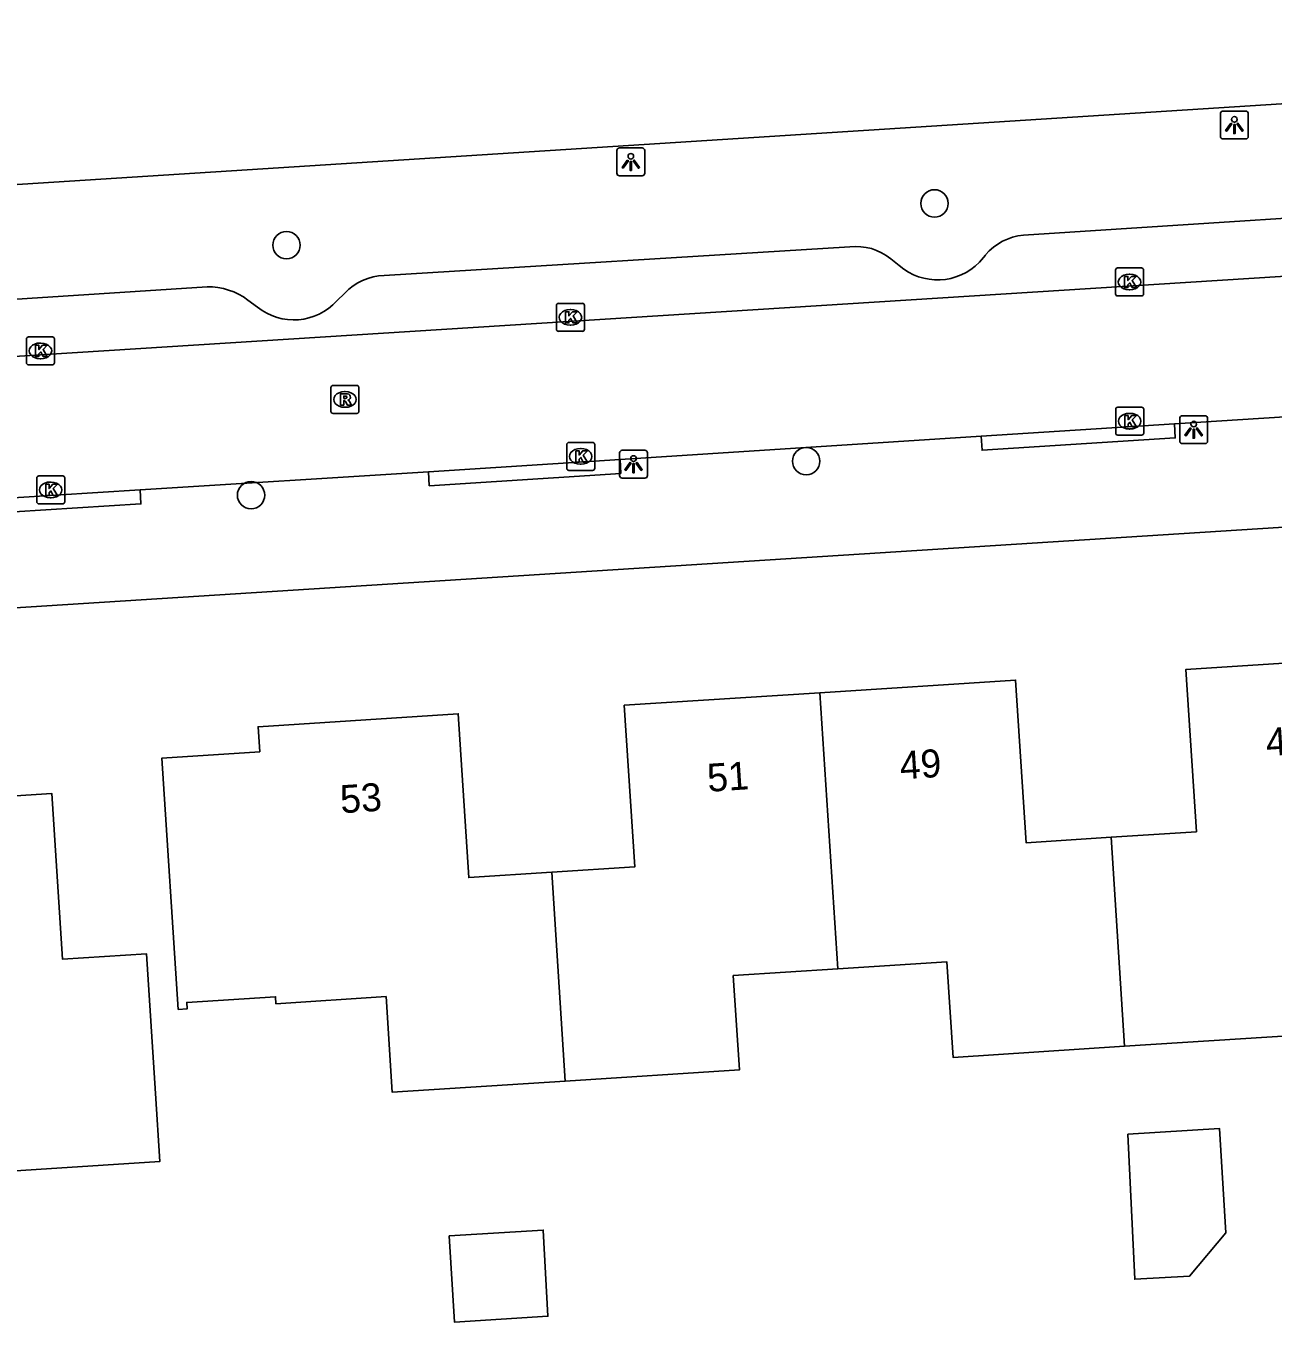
# Model space of a CAD drawing. Extents: x 159689 to 160786, y 387323 to 388339.
# Drawn here: x 160310.03 to 160354.58, y 388271.63 to 388317.94 of the extents above; entities that cross this region are included whole.
import ezdxf

# ---------------------------------------------------------------- set-up
doc = ezdxf.new("R2010")
doc.units = 0
for name, color, linetype in [('IMGEO_Boom', 7, 'Continuous'), ('IMGEO_Kolk', 7, 'Continuous'), ('IMGEO_Lichtpunt', 7, 'Continuous'), ('IMGEO_Pand', 7, 'Continuous'), ('IMGEO_Pand_nummerreeks', 7, 'Continuous'), ('IMGEO_Parkeervlak_open', 7, 'Continuous'), ('IMGEO_Rijbaan_lokaal_open', 7, 'Continuous'), ('IMGEO_Rijbaan_regionaal_gesloten', 7, 'Continuous'), ('IMGEO_Rioolput', 7, 'Continuous'), ('IMGEO_Voetpad_open', 7, 'Continuous')]:
    doc.layers.add(name, color=color, linetype=linetype)

msp = doc.modelspace()

# ---------------------------------------------------------------- linework, layer by layer
at = {"layer": 'IMGEO_Boom'}
for centre in [(160342.491, 388311.598), (160319.345, 388310.103), (160337.909, 388302.389), (160318.076, 388301.171)]:
    msp.add_circle(centre, 0.489, dxfattribs=at)
at = {"layer": 'IMGEO_Kolk'}
for p, q in [((160348.956, 388308.364), (160348.956, 388309.216)), ((160349.031, 388309.29), (160349.883, 388309.29)), ((160349.444, 388309.07), (160349.469, 388309.07)), ((160349.957, 388309.216), (160349.957, 388308.364)), ((160349.467, 388308.51), (160349.442, 388308.51)), ((160329.06, 388308.027), (160329.912, 388308.027)), ((160349.883, 388308.29), (160349.031, 388308.29)), ((160328.985, 388307.101), (160328.985, 388307.953)), ((160329.473, 388307.807), (160329.498, 388307.807)), ((160329.986, 388307.953), (160329.986, 388307.101)), ((160329.496, 388307.247), (160329.471, 388307.247)), ((160310.053, 388305.902), (160310.053, 388306.754)), ((160310.128, 388306.828), (160310.98, 388306.828)), ((160311.054, 388306.754), (160311.054, 388305.902)), ((160329.912, 388307.027), (160329.06, 388307.027)), ((160310.541, 388306.608), (160310.566, 388306.608)), ((160310.98, 388305.828), (160310.128, 388305.828)), ((160310.564, 388306.048), (160310.539, 388306.048)), ((160349.038, 388304.317), (160349.89, 388304.317)), ((160348.963, 388303.391), (160348.963, 388304.243)), ((160349.451, 388304.097), (160349.476, 388304.097)), ((160349.964, 388304.243), (160349.964, 388303.391)), ((160349.474, 388303.537), (160349.449, 388303.537)), ((160329.352, 388302.132), (160329.352, 388302.984)), ((160329.427, 388303.058), (160330.279, 388303.058)), ((160330.353, 388302.984), (160330.353, 388302.132)), ((160349.89, 388303.317), (160349.038, 388303.317)), ((160329.84, 388302.838), (160329.865, 388302.838)), ((160330.279, 388302.058), (160329.427, 388302.058)), ((160329.863, 388302.278), (160329.838, 388302.278)), ((160310.42, 388300.936), (160310.42, 388301.788)), ((160310.495, 388301.862), (160311.347, 388301.862)), ((160310.908, 388301.642), (160310.933, 388301.642)), ((160311.421, 388301.788), (160311.421, 388300.936)), ((160310.931, 388301.082), (160310.906, 388301.082)), ((160311.347, 388300.862), (160310.495, 388300.862))]:
    msp.add_line(p, q, dxfattribs=at)
for points in [[(160348.956, 388308.364), (160348.956, 388309.216)], [(160349.031, 388309.29), (160349.883, 388309.29)], [(160349.277, 388308.99), (160349.4, 388308.99), (160349.4, 388308.839), (160349.53, 388308.99), (160349.694, 388308.99), (160349.548, 388308.839), (160349.701, 388308.59), (160349.549, 388308.59), (160349.464, 388308.754), (160349.4, 388308.687), (160349.4, 388308.59), (160349.277, 388308.59), (160349.277, 388308.99)], [(160349.957, 388309.216), (160349.957, 388308.364)], [(160329.06, 388308.027), (160329.912, 388308.027)], [(160349.883, 388308.29), (160349.031, 388308.29)], [(160328.985, 388307.101), (160328.985, 388307.953)], [(160329.306, 388307.727), (160329.429, 388307.727), (160329.429, 388307.576), (160329.559, 388307.727), (160329.723, 388307.727), (160329.577, 388307.576), (160329.73, 388307.327), (160329.578, 388307.327), (160329.493, 388307.491), (160329.429, 388307.424), (160329.429, 388307.327), (160329.306, 388307.327), (160329.306, 388307.727)], [(160329.986, 388307.953), (160329.986, 388307.101)], [(160310.053, 388305.902), (160310.053, 388306.754)], [(160310.128, 388306.828), (160310.98, 388306.828)], [(160311.054, 388306.754), (160311.054, 388305.902)], [(160329.912, 388307.027), (160329.06, 388307.027)], [(160310.374, 388306.528), (160310.497, 388306.528), (160310.497, 388306.377), (160310.627, 388306.528), (160310.791, 388306.528), (160310.645, 388306.377), (160310.798, 388306.128), (160310.646, 388306.128), (160310.561, 388306.292), (160310.497, 388306.225), (160310.497, 388306.128), (160310.374, 388306.128), (160310.374, 388306.528)], [(160310.98, 388305.828), (160310.128, 388305.828)], [(160349.038, 388304.317), (160349.89, 388304.317)], [(160348.963, 388303.391), (160348.963, 388304.243)], [(160349.284, 388304.017), (160349.407, 388304.017), (160349.407, 388303.866), (160349.537, 388304.017), (160349.701, 388304.017), (160349.555, 388303.866), (160349.708, 388303.617), (160349.556, 388303.617), (160349.471, 388303.781), (160349.407, 388303.714), (160349.407, 388303.617), (160349.284, 388303.617), (160349.284, 388304.017)], [(160349.964, 388304.243), (160349.964, 388303.391)], [(160329.352, 388302.132), (160329.352, 388302.984)], [(160329.427, 388303.058), (160330.279, 388303.058)], [(160330.353, 388302.984), (160330.353, 388302.132)], [(160349.89, 388303.317), (160349.038, 388303.317)], [(160329.673, 388302.758), (160329.796, 388302.758), (160329.796, 388302.607), (160329.926, 388302.758), (160330.09, 388302.758), (160329.944, 388302.607), (160330.097, 388302.358), (160329.945, 388302.358), (160329.86, 388302.522), (160329.796, 388302.455), (160329.796, 388302.358), (160329.673, 388302.358), (160329.673, 388302.758)], [(160330.279, 388302.058), (160329.427, 388302.058)], [(160310.42, 388300.936), (160310.42, 388301.788)], [(160310.495, 388301.862), (160311.347, 388301.862)], [(160310.741, 388301.562), (160310.864, 388301.562), (160310.864, 388301.411), (160310.994, 388301.562), (160311.158, 388301.562), (160311.012, 388301.411), (160311.165, 388301.162), (160311.013, 388301.162), (160310.928, 388301.326), (160310.864, 388301.259), (160310.864, 388301.162), (160310.741, 388301.162), (160310.741, 388301.562)], [(160311.421, 388301.788), (160311.421, 388300.936)], [(160311.347, 388300.862), (160310.495, 388300.862)]]:
    msp.add_lwpolyline(points, dxfattribs=at)
for centre, start, end in [((160349.033, 388309.214), 91.552, 178.448), ((160349.033, 388309.214), 91.552, 178.448), ((160349.881, 388309.214), 1.552, 88.448), ((160349.881, 388309.214), 1.552, 88.448), ((160329.062, 388307.951), 91.552, 178.448), ((160329.062, 388307.951), 91.552, 178.448), ((160329.91, 388307.951), 1.552, 88.448), ((160329.91, 388307.951), 1.552, 88.448), ((160349.033, 388308.366), 181.552, 268.448), ((160349.033, 388308.366), 181.552, 268.448), ((160349.881, 388308.366), 271.552, 358.448), ((160349.881, 388308.366), 271.552, 358.448), ((160329.062, 388307.103), 181.552, 268.448), ((160329.062, 388307.103), 181.552, 268.448), ((160329.91, 388307.103), 271.552, 358.448), ((160329.91, 388307.103), 271.552, 358.448), ((160310.13, 388306.752), 91.552, 178.448), ((160310.13, 388306.752), 91.552, 178.448), ((160310.978, 388306.752), 1.552, 88.448), ((160310.978, 388306.752), 1.552, 88.448), ((160310.13, 388305.904), 181.552, 268.448), ((160310.13, 388305.904), 181.552, 268.448), ((160310.978, 388305.904), 271.552, 358.448), ((160310.978, 388305.904), 271.552, 358.448), ((160349.04, 388304.241), 91.552, 178.448), ((160349.04, 388304.241), 91.552, 178.448), ((160349.888, 388304.241), 1.552, 88.448), ((160349.888, 388304.241), 1.552, 88.448), ((160349.04, 388303.393), 181.552, 268.448), ((160349.04, 388303.393), 181.552, 268.448), ((160349.888, 388303.393), 271.552, 358.448), ((160349.888, 388303.393), 271.552, 358.448), ((160329.429, 388302.982), 91.552, 178.448), ((160329.429, 388302.982), 91.552, 178.448), ((160330.277, 388302.982), 1.552, 88.448), ((160330.277, 388302.982), 1.552, 88.448), ((160329.429, 388302.134), 181.552, 268.448), ((160329.429, 388302.134), 181.552, 268.448), ((160330.277, 388302.134), 271.552, 358.448), ((160330.277, 388302.134), 271.552, 358.448), ((160310.497, 388301.786), 91.552, 178.448), ((160310.497, 388301.786), 91.552, 178.448), ((160311.345, 388301.786), 1.552, 88.448), ((160311.345, 388301.786), 1.552, 88.448), ((160310.497, 388300.938), 181.552, 268.448), ((160310.497, 388300.938), 181.552, 268.448), ((160311.345, 388300.938), 271.552, 358.448), ((160311.345, 388300.938), 271.552, 358.448)]:
    msp.add_arc(centre, 0.0765, start, end, dxfattribs=at)
for centre, major_axis, ratio, start_param, end_param in [((160349.443, 388308.79), (-0.387, 0.002), 0.722429, 4.712389, 7.853982), ((160349.468, 388308.79), (-0.39, 0.002), 0.717154, 1.570796, 4.712389), ((160329.472, 388307.527), (-0.387, 0.002), 0.722429, 4.712389, 7.853982), ((160329.497, 388307.527), (-0.39, 0.002), 0.717154, 1.570796, 4.712389), ((160310.54, 388306.328), (-0.387, 0.002), 0.722429, 4.712389, 7.853982), ((160310.565, 388306.328), (-0.39, 0.002), 0.717154, 1.570796, 4.712389), ((160349.45, 388303.817), (-0.387, 0.002), 0.722429, 4.712389, 7.853982), ((160349.475, 388303.817), (-0.39, 0.002), 0.717154, 1.570796, 4.712389), ((160329.839, 388302.558), (-0.387, 0.002), 0.722429, 4.712389, 7.853982), ((160329.864, 388302.558), (-0.39, 0.002), 0.717154, 1.570796, 4.712389), ((160310.907, 388301.362), (-0.387, 0.002), 0.722429, 4.712389, 7.853982), ((160310.932, 388301.362), (-0.39, 0.002), 0.717154, 1.570796, 4.712389)]:
    msp.add_ellipse(centre, major_axis=major_axis, ratio=ratio, start_param=start_param, end_param=end_param, dxfattribs=at)
at = {"layer": 'IMGEO_Lichtpunt'}
for p, q in [((160352.704, 388314.801), (160352.704, 388313.994)), ((160352.704, 388314.801), (160352.704, 388313.994)), ((160353.606, 388314.896), (160352.798, 388314.896)), ((160353.606, 388314.896), (160352.798, 388314.896)), ((160353.7, 388313.994), (160353.7, 388314.801)), ((160353.7, 388313.994), (160353.7, 388314.801)), ((160332.044, 388313.578), (160331.236, 388313.578)), ((160332.044, 388313.578), (160331.236, 388313.578)), ((160352.798, 388313.9), (160353.606, 388313.9)), ((160352.798, 388313.9), (160353.606, 388313.9)), ((160331.142, 388313.483), (160331.142, 388312.676)), ((160331.142, 388313.483), (160331.142, 388312.676)), ((160332.138, 388312.676), (160332.138, 388313.483)), ((160332.138, 388312.676), (160332.138, 388313.483)), ((160331.236, 388312.582), (160332.044, 388312.582)), ((160331.236, 388312.582), (160332.044, 388312.582)), ((160351.251, 388303.915), (160351.251, 388303.108)), ((160351.251, 388303.915), (160351.251, 388303.108)), ((160352.153, 388304.01), (160351.345, 388304.01)), ((160352.153, 388304.01), (160351.345, 388304.01)), ((160352.247, 388303.108), (160352.247, 388303.915)), ((160352.247, 388303.108), (160352.247, 388303.915)), ((160351.345, 388303.014), (160352.153, 388303.014)), ((160351.345, 388303.014), (160352.153, 388303.014)), ((160331.241, 388302.683), (160331.241, 388301.876)), ((160331.241, 388302.683), (160331.241, 388301.876)), ((160332.143, 388302.778), (160331.335, 388302.778)), ((160332.143, 388302.778), (160331.335, 388302.778)), ((160332.237, 388301.876), (160332.237, 388302.683)), ((160332.237, 388301.876), (160332.237, 388302.683)), ((160331.335, 388301.782), (160332.143, 388301.782)), ((160331.335, 388301.782), (160332.143, 388301.782))]:
    msp.add_line(p, q, dxfattribs=at)
for points in [[(160353.078, 388314.465), (160353.117, 388314.437), (160352.929, 388314.175), (160352.891, 388314.202), (160353.078, 388314.465)], [(160353.18, 388314.417), (160353.227, 388314.417), (160353.227, 388314.095), (160353.18, 388314.095), (160353.18, 388314.417)], [(160353.29, 388314.437), (160353.328, 388314.464), (160353.515, 388314.202), (160353.476, 388314.174), (160353.29, 388314.437)], [(160331.516, 388313.147), (160331.555, 388313.119), (160331.367, 388312.857), (160331.329, 388312.884), (160331.516, 388313.147)], [(160331.728, 388313.119), (160331.766, 388313.146), (160331.953, 388312.884), (160331.914, 388312.856), (160331.728, 388313.119)], [(160331.618, 388313.099), (160331.665, 388313.099), (160331.665, 388312.777), (160331.618, 388312.777), (160331.618, 388313.099)], [(160351.625, 388303.579), (160351.664, 388303.551), (160351.476, 388303.289), (160351.438, 388303.316), (160351.625, 388303.579)], [(160351.727, 388303.531), (160351.774, 388303.531), (160351.774, 388303.209), (160351.727, 388303.209), (160351.727, 388303.531)], [(160351.837, 388303.551), (160351.875, 388303.578), (160352.062, 388303.316), (160352.023, 388303.288), (160351.837, 388303.551)], [(160331.615, 388302.347), (160331.654, 388302.319), (160331.466, 388302.057), (160331.428, 388302.084), (160331.615, 388302.347)], [(160331.717, 388302.299), (160331.764, 388302.299), (160331.764, 388301.977), (160331.717, 388301.977), (160331.717, 388302.299)], [(160331.827, 388302.319), (160331.865, 388302.346), (160332.052, 388302.084), (160332.013, 388302.056), (160331.827, 388302.319)]]:
    msp.add_lwpolyline(points, dxfattribs=at)
for centre in [(160353.203, 388314.599), (160331.641, 388313.281), (160351.75, 388303.713), (160331.74, 388302.481)]:
    msp.add_circle(centre, 0.0994, dxfattribs=at)
for centre, start, end in [((160352.798, 388314.801), 90, 180), ((160352.798, 388314.801), 90, 180), ((160353.606, 388314.801), 0, 90), ((160353.606, 388314.801), 0, 90), ((160331.236, 388313.483), 90, 180), ((160331.236, 388313.483), 90, 180), ((160332.044, 388313.483), 0, 90), ((160332.044, 388313.483), 0, 90), ((160352.798, 388313.994), 180, 270), ((160352.798, 388313.994), 180, 270), ((160353.606, 388313.994), 270, 0), ((160353.606, 388313.994), 270, 360), ((160331.236, 388312.676), 180, 270), ((160331.236, 388312.676), 180, 270), ((160332.044, 388312.676), 270, 0), ((160332.044, 388312.676), 270, 360), ((160351.345, 388303.915), 90, 180), ((160351.345, 388303.915), 90, 180), ((160352.153, 388303.915), 0, 90), ((160352.153, 388303.915), 0, 90), ((160351.345, 388303.108), 180, 270), ((160351.345, 388303.108), 180, 270), ((160352.153, 388303.108), 270, 0), ((160352.153, 388303.108), 270, 360), ((160331.335, 388302.683), 90, 180), ((160331.335, 388302.683), 90, 180), ((160332.143, 388302.683), 0, 90), ((160332.143, 388302.683), 0, 90), ((160331.335, 388301.876), 180, 270), ((160331.335, 388301.876), 180, 270), ((160332.143, 388301.876), 270, 0), ((160332.143, 388301.876), 270, 360)]:
    msp.add_arc(centre, 0.0946, start, end, dxfattribs=at)
at = {"layer": 'IMGEO_Pand'}
for points in [[(160358.47, 388295.4), (160351.472, 388294.949), (160351.846, 388289.146), (160348.802, 388288.95)], [(160348.802, 388288.95), (160345.76, 388288.754), (160345.385, 388294.567), (160338.398, 388294.116)], [(160338.398, 388294.116), (160331.409, 388293.665), (160331.781, 388287.893), (160328.818, 388287.702)], [(160339.033, 388284.247), (160338.398, 388294.116)], [(160328.818, 388287.702), (160325.855, 388287.511), (160325.478, 388293.362), (160318.328, 388292.901), (160318.386, 388292.003), (160314.894, 388291.778), (160315.473, 388282.797), (160315.793, 388282.818), (160315.779, 388283.048), (160318.951, 388283.253), (160318.967, 388283.002), (160322.899, 388283.256), (160323.12, 388279.837), (160329.302, 388280.236)], [(160304.55, 388280.177), (160308.142, 388280.409), (160308.366, 388276.945), (160314.817, 388277.361), (160314.66, 388279.8), (160314.338, 388284.789), (160311.336, 388284.596), (160310.955, 388290.516), (160303.915, 388290.062)], [(160349.281, 388281.482), (160348.802, 388288.95)], [(160328.818, 388287.702), (160329.302, 388280.236)], [(160349.281, 388281.482), (160355.495, 388281.883), (160359.311, 388282.129), (160359.095, 388285.547)], [(160339.033, 388284.247), (160342.933, 388284.498), (160343.153, 388281.087), (160349.281, 388281.482)], [(160329.302, 388280.236), (160335.52, 388280.637), (160335.303, 388284.006), (160339.033, 388284.247)], [(160349.393, 388278.343), (160349.641, 388273.16), (160351.605, 388273.274), (160352.903, 388274.819), (160352.674, 388278.544), (160349.393, 388278.343)], [(160325.149, 388274.704), (160325.341, 388271.628), (160328.679, 388271.837), (160328.517, 388274.914), (160325.149, 388274.704)]]:
    msp.add_lwpolyline(points, dxfattribs=at)
at = {"layer": 'IMGEO_Parkeervlak_open'}
for points in [[(160362.594, 388311.557), (160345.665, 388310.462)], [(160339.464, 388310.044), (160322.834, 388309.018)], [(160341.23, 388309.378), (160340.926, 388309.622)], [(160344.315, 388309.754), (160344.096, 388309.5)], [(160316.505, 388308.616), (160301.437, 388307.638)], [(160318.303, 388307.888), (160317.963, 388308.145)], [(160321.422, 388308.388), (160321.143, 388308.111)]]:
    msp.add_lwpolyline(points, dxfattribs=at)
for centre, radius, start, end in [((160345.839, 388308.489), 1.981, 95.0412, 140.3078), ((160339.696, 388308.103), 1.955, 50.9971, 96.8017), ((160342.599, 388310.944), 2.08, 228.8496, 316.0254), ((160322.857, 388307.068), 1.95, 90.6855, 137.4051), ((160316.559, 388306.291), 2.325, 52.8622, 91.3322), ((160319.603, 388309.533), 2.096, 231.6875, 317.2919)]:
    msp.add_arc(centre, radius, start, end, dxfattribs=at)
at = {"layer": 'IMGEO_Rijbaan_lokaal_open'}
for points in [[(160388.023, 388311.077), (160210.086, 388299.838)], [(160351.061, 388303.719), (160359.886, 388304.286), (160363.77, 388304.556)], [(160344.159, 388303.276), (160351.061, 388303.719)], [(160331.256, 388302.447), (160344.159, 388303.276)], [(160314.112, 388301.362), (160324.411, 388302.007)], [(160324.411, 388302.007), (160331.256, 388302.447)], [(160309.583, 388301.078), (160314.112, 388301.362)]]:
    msp.add_lwpolyline(points, dxfattribs=at)
at = {"layer": 'IMGEO_Rijbaan_regionaal_gesloten'}
msp.add_lwpolyline([(160190.331, 388304.538), (160199.88, 388305.266), (160228.902, 388307.039), (160299.632, 388311.63), (160391.839, 388317.513), (160398.521, 388317.939)], dxfattribs=at)
at = {"layer": 'IMGEO_Rioolput'}
for p, q in [((160320.929, 388304.166), (160320.929, 388305.018)), ((160321.004, 388305.092), (160321.856, 388305.092)), ((160321.417, 388304.872), (160321.442, 388304.872)), ((160321.93, 388305.018), (160321.93, 388304.166)), ((160321.44, 388304.312), (160321.415, 388304.312)), ((160321.856, 388304.092), (160321.004, 388304.092))]:
    msp.add_line(p, q, dxfattribs=at)
for points in [[(160320.929, 388304.166), (160320.929, 388305.018)], [(160321.004, 388305.092), (160321.856, 388305.092)], [(160321.518, 388304.79), (160321.266, 388304.792), (160321.266, 388304.392)], [(160321.93, 388305.018), (160321.93, 388304.166)], [(160321.266, 388304.392), (160321.39, 388304.392), (160321.39, 388304.554), (160321.401, 388304.554)], [(160321.444, 388304.711), (160321.39, 388304.711), (160321.39, 388304.63)], [(160321.39, 388304.63), (160321.442, 388304.63)], [(160321.448, 388304.525), (160321.519, 388304.392), (160321.659, 388304.392), (160321.594, 388304.518)], [(160321.856, 388304.092), (160321.004, 388304.092)]]:
    msp.add_lwpolyline(points, dxfattribs=at)
for centre, radius, start, end in [((160321.006, 388305.016), 0.0765, 91.552, 178.448), ((160321.006, 388305.016), 0.0765, 91.552, 178.448), ((160321.517, 388304.68), 0.109, 350.3612, 89.416), ((160321.854, 388305.016), 0.0765, 1.552, 88.448), ((160321.854, 388305.016), 0.0765, 1.552, 88.448), ((160321.4, 388304.501), 0.0533, 26.0293, 88.6989), ((160321.426, 388304.819), 0.19, 274.7715, 282.9687), ((160321.45, 388304.615), 0.0964, 77.0061, 93.1865), ((160321.464, 388304.672), 0.0378, 276.6634, 79.6772), ((160321.515, 388304.68), 0.112, 277.5842, 350.9817), ((160321.499, 388304.465), 0.108, 29.5134, 73.7905), ((160321.006, 388304.168), 0.0765, 181.552, 268.448), ((160321.006, 388304.168), 0.0765, 181.552, 268.448), ((160321.854, 388304.168), 0.0765, 271.552, 358.448), ((160321.854, 388304.168), 0.0765, 271.552, 358.448)]:
    msp.add_arc(centre, radius, start, end, dxfattribs=at)
for centre, major_axis, ratio, start_param, end_param in [((160321.416, 388304.592), (-0.387, 0.002), 0.722429, 4.712389, 7.853982), ((160321.441, 388304.592), (-0.39, 0.002), 0.717154, 1.570796, 4.712389)]:
    msp.add_ellipse(centre, major_axis=major_axis, ratio=ratio, start_param=start_param, end_param=end_param, dxfattribs=at)
at = {"layer": 'IMGEO_Voetpad_open'}
for points in [[(160351.061, 388303.719), (160351.091, 388303.22), (160344.189, 388302.777), (160344.159, 388303.276)], [(160149.004, 388286.929), (160387.915, 388302.12), (160392.653, 388302.487)], [(160331.256, 388302.447), (160331.285, 388301.948), (160324.44, 388301.508), (160324.411, 388302.007)], [(160314.112, 388301.362), (160314.141, 388300.862), (160309.612, 388300.578), (160309.583, 388301.078)]]:
    msp.add_lwpolyline(points, dxfattribs=at)

# ---------------------------------------------------------------- texts
at = {"layer": 'IMGEO_Pand_nummerreeks'}
for s, rotation, p in [('47', 3.6915, (160354.358, 388291.849)), ('49', 3.6927, (160341.278, 388291.016)), ('51', 3.6927, (160334.403, 388290.572)), ('53', 3.6891, (160321.29, 388289.806))]:
    msp.add_text(s, height=1, rotation=rotation, dxfattribs=at).set_placement(p)

doc.saveas('drawing.dxf')
